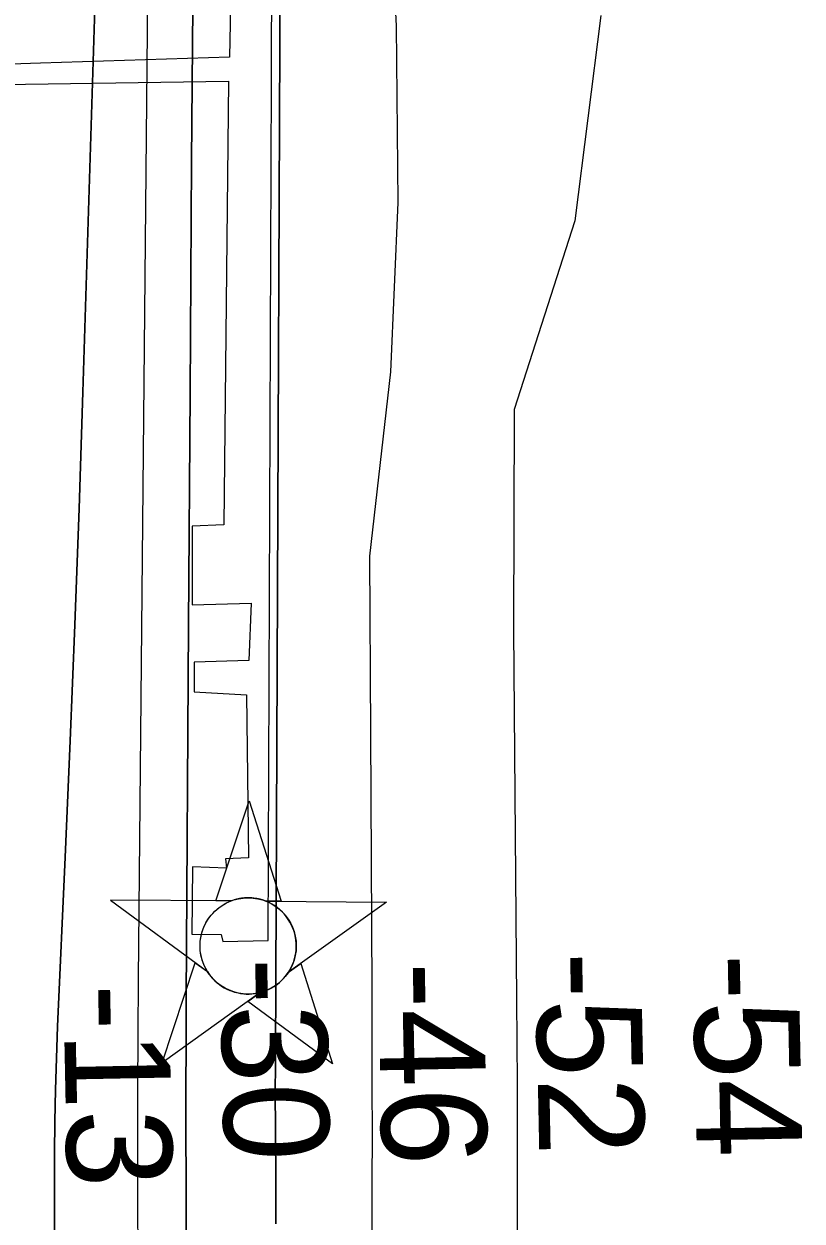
# Model space of a CAD drawing. Extents: x 3651524 to 3689615, y 505651 to 531377.
# Drawn here: x 3657953 to 3658447, y 524242 to 525001 of the extents above; entities that cross this region are included whole.
import ezdxf

# ---------------------------------------------------------------- set-up
doc = ezdxf.new("R2010")
doc.units = 0
for name, color, linetype in [('V-CHAN-DOCK', 7, 'Continuous'), ('V-CHAN-NAID', 7, 'Continuous'), ('V-RIVR-RANG', 7, 'Continuous'), ('V-TOPO-DPTH', 7, 'Continuous'), ('V-TOPO-MAJR', 7, 'Continuous'), ('V-TOPO-MINR', 7, 'Continuous')]:
    doc.layers.add(name, color=color, linetype=linetype)

msp = doc.modelspace()

# ---------------------------------------------------------------- linework, layer by layer
at = {"layer": 'V-CHAN-DOCK'}
for points in [[(3657953.55, 524963.231), (3658082.353, 524965.025), (3658079.547, 524683.415), (3658059.378, 524682.585), (3658059.29, 524632.798), (3658096.844, 524633.716), (3658095.413, 524597.386), (3658060.621, 524596.422), (3658060.683, 524577.453), (3658093.844, 524575.682), (3658095.173, 524472.131), (3658080.544, 524471.598), (3658081.228, 524465.661), (3658059.509, 524466.439), (3658059.151, 524423.769), (3658077.718, 524423.441), (3658078.826, 524419.075), (3658107.682, 524419.751), (3658109.818, 524965.408), (3658112.624, 526006.466)], [(3657953.55, 524963.231), (3658082.353, 524965.025), (3658079.547, 524683.415), (3658059.378, 524682.585), (3658059.29, 524632.798), (3658096.844, 524633.716), (3658095.413, 524597.386), (3658060.621, 524596.422), (3658060.683, 524577.453), (3658093.844, 524575.682), (3658095.173, 524472.131), (3658080.544, 524471.598), (3658081.228, 524465.661), (3658059.509, 524466.439), (3658059.151, 524423.769), (3658077.718, 524423.441), (3658078.826, 524419.075), (3658107.682, 524419.751), (3658109.818, 524965.408), (3658112.624, 526006.466)], [(3657958.416, 525125.189), (3658084.859, 525127.124), (3658084.97, 525086.365), (3658061.674, 525086.848), (3658060.935, 525045.026), (3658084.228, 525044.493), (3658083.094, 524980.272), (3657963.161, 524976.383)], [(3657963.161, 524976.383), (3657843.67, 524972.508), (3657844.08, 524961.707), (3657953.55, 524963.231)]]:
    msp.add_lwpolyline(points, dxfattribs=at)
at = {"layer": 'V-CHAN-NAID'}
for points in [[(3658084, 524444.794), (3658074.413, 524444.862), (3658095.539, 524508.346), (3658115.763, 524444.569), (3658106.176, 524444.637), (3658104.599, 524445.215), (3658102.504, 524445.835), (3658100.464, 524446.286), (3658098.428, 524446.594), (3658097.261, 524446.708), (3658095.727, 524446.789), (3658094.005, 524446.787), (3658092.635, 524446.717), (3658090.729, 524446.516), (3658089.363, 524446.297), (3658087.579, 524445.913), (3658086.049, 524445.493), (3658085.017, 524445.162)], [(3658084, 524444.794), (3658007.509, 524445.336), (3658069.074, 524399.937), (3658067.961, 524401.846), (3658067.151, 524403.474), (3658066.326, 524405.442), (3658065.63, 524407.496), (3658065.265, 524408.819), (3658064.904, 524410.445), (3658064.66, 524411.89), (3658064.472, 524413.488), (3658064.363, 524415.224), (3658064.351, 524416.805), (3658064.458, 524418.879), (3658064.641, 524420.497), (3658065.033, 524422.7), (3658065.514, 524424.623), (3658066.117, 524426.51), (3658066.772, 524428.189), (3658067.499, 524429.777), (3658068.313, 524431.312), (3658069.374, 524433.049), (3658070.405, 524434.519), (3658071.405, 524435.788), (3658072.407, 524436.934), (3658073.716, 524438.271), (3658074.767, 524439.236), (3658076.484, 524440.633), (3658077.696, 524441.503), (3658079.383, 524442.573), (3658081.114, 524443.518), (3658082.56, 524444.202)], [(3658106.176, 524444.637), (3658182.668, 524444.094), (3658120.465, 524399.572), (3658121.376, 524401.061), (3658122.354, 524402.908), (3658123.069, 524404.493), (3658123.808, 524406.448), (3658124.353, 524408.233), (3658124.751, 524409.872), (3658125.112, 524411.882), (3658125.298, 524413.455), (3658125.422, 524415.661), (3658125.392, 524417.723), (3658125.204, 524419.943), (3658124.938, 524421.701), (3658124.447, 524423.933), (3658123.807, 524426.073), (3658123.057, 524428.055), (3658122.409, 524429.498), (3658121.402, 524431.414), (3658120.34, 524433.136), (3658119.126, 524434.838), (3658117.865, 524436.377), (3658116.593, 524437.743), (3658114.961, 524439.275), (3658113.218, 524440.687), (3658111.535, 524441.864), (3658109.648, 524442.996), (3658108.176, 524443.757)], [(3658102.434, 524386.666), (3658040.231, 524342.144), (3658061.357, 524405.627), (3658069.074, 524399.937), (3658069.709, 524398.973), (3658071.092, 524397.114), (3658072.305, 524395.698), (3658073.771, 524394.195), (3658075.16, 524392.944), (3658076.614, 524391.788), (3658078.017, 524390.801), (3658079.695, 524389.765), (3658081.409, 524388.854), (3658083.2, 524388.043), (3658084.646, 524387.487), (3658086.274, 524386.958), (3658088.5, 524386.394), (3658090.032, 524386.107), (3658092.057, 524385.85), (3658093.594, 524385.746), (3658095.455, 524385.724), (3658097.144, 524385.802), (3658098.854, 524385.978), (3658100.756, 524386.289)], [(3658120.465, 524399.572), (3658128.261, 524405.153), (3658148.485, 524341.376), (3658094.637, 524381.086), (3658102.434, 524386.666), (3658104.1, 524387.142), (3658105.712, 524387.702), (3658107.87, 524388.616), (3658109.605, 524389.5), (3658111.471, 524390.614), (3658113.21, 524391.826), (3658114.762, 524393.071), (3658116.049, 524394.239), (3658117.433, 524395.659), (3658118.637, 524397.061), (3658119.756, 524398.533)]]:
    msp.add_lwpolyline(points, close=True, dxfattribs=at)
msp.add_circle((3658094.886, 524416.26), 30.541, dxfattribs=at)
at = {"layer": 'V-TOPO-DPTH'}
for points in [[(3658163.339, 525508.497), (3658188.784, 525000.163), (3658189.938, 524888.068), (3658185.201, 524780.54), (3658172.024, 524663.663), (3658172.628, 524551.564), (3658173.334, 524388.632), (3658173.441, 524357.998), (3658173.512, 524327.364), (3658173.53, 524296.729), (3658173.512, 524266.095), (3658172.976, 523891.595), (3658172.707, 523769.096), (3658172.314, 523646.598), (3658171.735, 523524.1), (3658171.031, 523401.603), (3658169.786, 523210.164), (3658169.505, 523183.389), (3658169.082, 523156.617), (3658168.445, 523129.849), (3658167.665, 523103.084), (3658164.114, 522995.797)], [(3658163.339, 525508.497), (3658188.784, 525000.163), (3658189.938, 524888.068), (3658185.201, 524780.54), (3658172.024, 524663.663), (3658172.628, 524551.564), (3658173.334, 524388.632), (3658173.441, 524357.998), (3658173.512, 524327.364), (3658173.53, 524296.729), (3658173.512, 524266.095), (3658172.976, 523891.595), (3658172.707, 523769.096), (3658172.314, 523646.598), (3658171.735, 523524.1), (3658171.031, 523401.603), (3658169.786, 523210.164), (3658169.505, 523183.389), (3658169.082, 523156.617), (3658168.445, 523129.849), (3658167.665, 523103.084), (3658164.114, 522995.797)], [(3658116.358, 525285.816), (3658112.224, 524345.966), (3658112.211, 524343.087), (3658112.196, 524340.209), (3658112.179, 524337.331), (3658112.161, 524334.452), (3658112.131, 524329.89), (3658112.127, 524329.293), (3658112.123, 524326.306), (3658112.123, 524326.197), (3658112.124, 524326.089), (3658112.411, 524268.68), (3658112.555, 524239.867)], [(3658112.555, 524239.867), (3658112.411, 524268.68), (3658112.124, 524326.089), (3658112.123, 524326.197), (3658112.123, 524326.306), (3658112.127, 524329.293), (3658112.131, 524329.89), (3658112.161, 524334.452), (3658112.179, 524337.331), (3658112.196, 524340.209), (3658112.211, 524343.087), (3658112.224, 524345.966), (3658116.358, 525285.816)], [(3658007.317, 523009.189), (3658005.667, 523055.759), (3658005.365, 523063.141), (3658003.576, 523106.012), (3658001.738, 523148.881), (3657999.828, 523191.747), (3657997.869, 523234.611), (3657982.6, 523562.691), (3657977.629, 523689.667), (3657973.908, 523816.67), (3657972.061, 523943.714), (3657971.465, 524070.786), (3657972.039, 524284.765), (3657972.22, 524304.864), (3657972.571, 524324.96), (3657973.176, 524345.049), (3657973.95, 524365.134), (3657978.771, 524472.539), (3657981.93, 524546.329), (3657984.886, 524620.127), (3657987.535, 524693.937), (3657989.98, 524767.755), (3657999.236, 525065.828)], [(3658007.317, 523009.189), (3658005.667, 523055.759), (3658005.365, 523063.141), (3658003.576, 523106.012), (3658001.738, 523148.881), (3657999.828, 523191.747), (3657997.869, 523234.611), (3657982.6, 523562.691), (3657977.629, 523689.667), (3657973.908, 523816.67), (3657972.061, 523943.714), (3657971.465, 524070.786), (3657972.039, 524284.765), (3657972.22, 524304.864), (3657972.571, 524324.96), (3657973.176, 524345.049), (3657973.95, 524365.134), (3657978.771, 524472.539), (3657981.93, 524546.329), (3657984.886, 524620.127), (3657987.535, 524693.937), (3657989.98, 524767.755), (3657999.236, 525065.828)], [(3658060.189, 525061.553), (3658059.027, 524914.31), (3658057.987, 524767.067), (3658057.03, 524619.823), (3658055.587, 524382.442), (3658055.454, 524353.887), (3658055.377, 524325.333), (3658055.383, 524296.779), (3658055.444, 524268.225), (3658056.148, 524072.311), (3658056.892, 523945.802), (3658058.021, 523819.298), (3658059.728, 523692.801), (3658061.821, 523566.308), (3658068.766, 523197.603), (3658069.223, 523174.408), (3658069.706, 523151.215), (3658070.23, 523128.022), (3658070.781, 523104.83), (3658083.575, 522585.083)], [(3658083.575, 522585.083), (3658070.781, 523104.83), (3658070.23, 523128.022), (3658069.706, 523151.215), (3658069.223, 523174.408), (3658068.766, 523197.603), (3658061.821, 523566.308), (3658059.728, 523692.801), (3658058.021, 523819.298), (3658056.892, 523945.802), (3658056.148, 524072.311), (3658055.444, 524268.225), (3658055.383, 524296.779), (3658055.377, 524325.333), (3658055.454, 524353.887), (3658055.587, 524382.442), (3658057.03, 524619.823), (3658057.987, 524767.067), (3658059.027, 524914.31), (3658060.189, 525061.553)]]:
    msp.add_lwpolyline(points, dxfattribs=at)
at = {"layer": 'V-TOPO-MAJR'}
msp.add_lwpolyline([(3658318.706, 525006.681), (3658302.377, 524876.413), (3658263.783, 524756.601), (3658263.292, 524616.776), (3658265.262, 524382.34), (3658265.455, 524355.641), (3658265.605, 524328.943), (3658265.692, 524302.244), (3658265.737, 524275.545), (3658265.87, 524004.334), (3658265.149, 523863.577), (3658263.374, 523722.838), (3658260.018, 523582.129), (3658255.609, 523441.439), (3658246.295, 523189.468), (3658245.668, 523174.782), (3658244.93, 523160.102), (3658244.024, 523145.432), (3658243.008, 523130.768), (3658236.32, 523041.684)], dxfattribs=at)
at = {"layer": 'V-TOPO-MINR'}
for points in [[(3658163.339, 525508.497), (3658188.784, 525000.163), (3658189.938, 524888.068), (3658185.201, 524780.54), (3658172.024, 524663.663), (3658172.628, 524551.564), (3658173.334, 524388.632), (3658173.441, 524357.998), (3658173.512, 524327.364), (3658173.53, 524296.729), (3658173.512, 524266.095), (3658172.976, 523891.595), (3658172.707, 523769.096), (3658172.314, 523646.598), (3658171.735, 523524.1), (3658171.031, 523401.603), (3658169.786, 523210.164), (3658169.505, 523183.389), (3658169.082, 523156.617), (3658168.445, 523129.849), (3658167.665, 523103.084), (3658164.114, 522995.797)], [(3658116.358, 525285.816), (3658112.224, 524345.966), (3658112.211, 524343.087), (3658112.196, 524340.209), (3658112.179, 524337.331), (3658112.161, 524334.452), (3658112.131, 524329.89), (3658112.127, 524329.293), (3658112.123, 524326.306), (3658112.123, 524326.197), (3658112.124, 524326.089), (3658112.411, 524268.68), (3658112.555, 524239.867)], [(3657999.236, 525065.828), (3657989.98, 524767.755), (3657987.535, 524693.937), (3657984.886, 524620.127), (3657981.93, 524546.329), (3657978.771, 524472.539), (3657973.95, 524365.134), (3657973.176, 524345.049), (3657972.571, 524324.96), (3657972.22, 524304.864), (3657972.039, 524284.765), (3657971.465, 524070.786), (3657972.061, 523943.714), (3657973.908, 523816.67), (3657977.629, 523689.667), (3657982.6, 523562.691), (3657997.869, 523234.611), (3657999.828, 523191.747), (3658001.738, 523148.881), (3658003.576, 523106.012), (3658005.365, 523063.141), (3658005.667, 523055.759), (3658007.317, 523009.189)], [(3658060.189, 525061.553), (3658059.027, 524914.31), (3658057.987, 524767.067), (3658057.03, 524619.823), (3658055.587, 524382.442), (3658055.454, 524353.887), (3658055.377, 524325.333), (3658055.383, 524296.779), (3658055.444, 524268.225), (3658056.148, 524072.311), (3658056.892, 523945.802), (3658058.021, 523819.298), (3658059.728, 523692.801), (3658061.821, 523566.308), (3658068.766, 523197.603), (3658069.223, 523174.408), (3658069.706, 523151.215), (3658070.23, 523128.022), (3658070.781, 523104.83), (3658083.575, 522585.083)], [(3658031.046, 525019.13), (3658025.106, 524395.262), (3658024.834, 524360.034), (3658024.648, 524324.806), (3658024.59, 524289.577), (3658024.617, 524254.348), (3658024.8, 524219.12), (3658025.107, 524183.894), (3658025.598, 524148.669), (3658026.213, 524113.446), (3658044.128, 523220.752), (3658044.892, 523185.504), (3658045.729, 523150.258), (3658046.678, 523115.015), (3658047.701, 523079.774), (3658076.396, 522142.406)]]:
    msp.add_lwpolyline(points, dxfattribs=at)

# ---------------------------------------------------------------- texts
at = {"layer": 'V-RIVR-RANG'}
for s, p in [('-30', (3658077.22, 524408.466)), ('-46', (3658177.293, 524405.696)), ('-52', (3658277.185, 524412.157)), ('-54', (3658377.228, 524410.969)), ('-13', (3657977.529, 524391.719))]:
    msp.add_text(s, height=67, rotation=271.123444, dxfattribs=at).set_placement(p)

doc.saveas('drawing.dxf')
